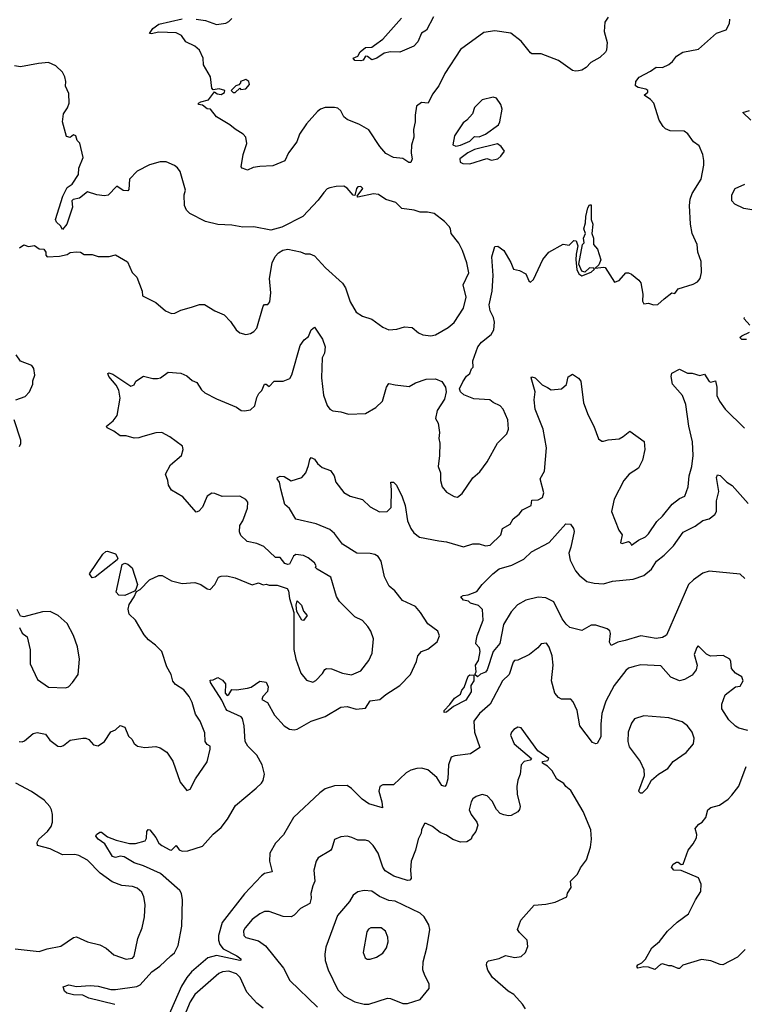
# Model space of a CAD drawing. Extents: x 2056909 to 2160450, y 827444 to 1016825.
# Tile 439 of 501: x 2105189 to 2109851, y 1001362 to 1007702. Entities that reach past the tile are written whole.
import ezdxf

# ---------------------------------------------------------------- set-up
doc = ezdxf.new("R2010")
doc.units = 0

msp = doc.modelspace()

# ---------------------------------------------------------------- linework, layer by layer
at = {"layer": '0CON10XD'}
for points in [[(2106895, 1004201.2), (2106865, 1004238.8), (2106835, 1004240), (2106759.7, 1004309.7), (2106715, 1004329.4), (2106652.3, 1004342.3), (2106611.5, 1004381.5), (2106603.1, 1004405), (2106604.5, 1004445), (2106625.8, 1004475.8), (2106655.8, 1004555.8), (2106656, 1004595), (2106645, 1004613.3), (2106605, 1004634.2), (2106492.7, 1004632.7), (2106445, 1004652), (2106425, 1004653.8), (2106395.9, 1004634.1), (2106365.8, 1004564.2), (2106341.7, 1004538.3), (2106325, 1004531.2), (2106239.7, 1004629.7), (2106165, 1004672.5), (2106146.7, 1004705), (2106143.3, 1004735), (2106126.7, 1004775), (2106160, 1004835), (2106230.6, 1004895), (2106241.5, 1004935), (2106236.5, 1004955), (2106155, 1005016.7), (2106103, 1005043), (2106065, 1005041.5), (2105981.8, 1005018.2), (2105955, 1005008.6), (2105925, 1005007.5), (2105875, 1005022.5), (2105835, 1005022), (2105795, 1005052.5), (2105752.5, 1005075), (2105747.5, 1005085), (2105790, 1005120), (2105816.6, 1005153.4), (2105835.7, 1005265.7), (2105826.2, 1005316.2), (2105808.9, 1005348.9), (2105761.9, 1005405), (2105757, 1005423), (2105761.7, 1005428.3), (2105788.7, 1005418.7), (2105905, 1005343.3), (2105925, 1005350), (2105937.5, 1005375), (2105985, 1005406), (2106045, 1005392), (2106075, 1005391.2), (2106095, 1005396.2), (2106145, 1005431.4), (2106225.6, 1005425.6), (2106265, 1005408.8), (2106298.7, 1005378.7), (2106328.5, 1005365), (2106358.3, 1005318.3), (2106380.3, 1005300.3), (2106455, 1005260.8), (2106585, 1005206.2), (2106615, 1005186.7), (2106636.4, 1005183.6), (2106675, 1005190), (2106702.5, 1005215), (2106715, 1005270), (2106727.5, 1005295), (2106747.5, 1005315), (2106765, 1005356), (2106775, 1005356), (2106795, 1005340), (2106825.7, 1005374.3), (2106885, 1005374.4), (2106928.1, 1005391.9), (2106940.5, 1005415), (2106993.8, 1005605), (2107018.8, 1005641.2), (2107047.3, 1005662.7), (2107064.2, 1005705), (2107085, 1005722.5), (2107137.1, 1005645), (2107154.3, 1005595), (2107150.6, 1005555), (2107134.4, 1005525), (2107130.5, 1005395), (2107144.4, 1005285), (2107166.8, 1005216.8), (2107184.5, 1005194.5), (2107203.6, 1005183.6), (2107255, 1005177.5), (2107305, 1005161.4), (2107415, 1005166.7), (2107481.2, 1005205), (2107524.3, 1005245), (2107549.4, 1005335), (2107565, 1005360), (2107605, 1005350), (2107695, 1005341.2), (2107735.8, 1005364.2), (2107805, 1005388), (2107865, 1005390), (2107905, 1005373.3), (2107928.6, 1005335), (2107931.9, 1005305), (2107922.1, 1005257.9), (2107874.4, 1005185.6), (2107863.8, 1005135), (2107881.2, 1005105), (2107890, 1005045), (2107885.8, 1005005), (2107891.4, 1004975), (2107890, 1004895), (2107882, 1004825), (2107895.8, 1004785), (2107896, 1004735), (2107908, 1004695), (2107935, 1004660), (2107985, 1004631.2), (2108005, 1004628), (2108035, 1004652), (2108105, 1004751.2), (2108149.1, 1004790.9), (2108195.7, 1004854.3), (2108264, 1004975), (2108323.3, 1005035), (2108334, 1005065), (2108328.8, 1005125), (2108298.8, 1005195), (2108280, 1005215), (2108235, 1005236.2), (2108213.8, 1005253.8), (2108110.9, 1005260.9), (2108045.9, 1005285.9), (2108025.9, 1005305.9), (2108018.8, 1005325), (2108039.3, 1005370.7), (2108064.1, 1005405.9), (2108085.8, 1005424.2), (2108096.4, 1005453.6), (2108107.5, 1005465), (2108104, 1005505), (2108136.9, 1005595), (2108160, 1005625), (2108222.2, 1005675), (2108240.5, 1005705), (2108244.5, 1005755), (2108236.7, 1005785), (2108215, 1005826.7), (2108210, 1005865), (2108228.2, 1005955), (2108235.4, 1006055), (2108226.7, 1006175), (2108245, 1006242.5), (2108265, 1006243.8), (2108303.3, 1006215), (2108349.5, 1006139.5), (2108366.1, 1006096.1), (2108405, 1006086.2), (2108446.4, 1006066.4), (2108465, 1006020), (2108475, 1006012.5), (2108495, 1006030), (2108555, 1006157.5), (2108592.5, 1006205), (2108685, 1006257.5), (2108725, 1006250), (2108741.7, 1006268.3), (2108755, 1006280), (2108768.3, 1006278.3), (2108780, 1006245), (2108768.3, 1006191.7), (2108767.5, 1006155), (2108773.6, 1006093.6), (2108787.5, 1006065), (2108805, 1006053.3), (2108865, 1006075.8), (2108887.5, 1006095), (2108883, 1006103), (2108855, 1006104), (2108825, 1006076.7), (2108805, 1006082.5), (2108787, 1006127), (2108810, 1006255), (2108820, 1006265), (2108817.5, 1006295), (2108830, 1006325), (2108818.8, 1006355), (2108830, 1006395), (2108831.2, 1006435), (2108845, 1006490), (2108855, 1006510), (2108865, 1006510), (2108866.7, 1006415), (2108875.8, 1006385), (2108870, 1006325), (2108880, 1006295), (2108880, 1006255), (2108906.7, 1006225), (2108927.1, 1006155), (2108915.7, 1006124.3), (2108891.7, 1006101.7), (2108945, 1006109.4), (2108955.5, 1006105.5), (2109015, 1006012.5), (2109045, 1006022.5), (2109088.3, 1006071.7), (2109105, 1006072.5), (2109125, 1006062.5), (2109172.5, 1006025), (2109185, 1006007.5), (2109198.6, 1005935), (2109195, 1005890), (2109205, 1005873.3), (2109235, 1005876.2), (2109266.4, 1005866.4), (2109295, 1005868), (2109335.7, 1005904.3), (2109385, 1005943.3), (2109405, 1005940), (2109425, 1005968.8), (2109521.2, 1005998.8), (2109550, 1006015), (2109566.2, 1006035), (2109576.2, 1006075), (2109574.2, 1006145), (2109551.4, 1006205), (2109547.5, 1006255), (2109516, 1006325), (2109505.7, 1006385), (2109499.2, 1006505), (2109503.4, 1006546.6), (2109515, 1006582.5), (2109572.9, 1006675), (2109590.8, 1006765), (2109590, 1006795), (2109583.9, 1006833.9), (2109560.7, 1006890.7), (2109523.3, 1006915), (2109487.7, 1006967.7), (2109463.6, 1006983.6), (2109375, 1006985.8), (2109345, 1007000), (2109328.8, 1007015), (2109304, 1007055), (2109268, 1007165), (2109248.3, 1007188.3), (2109207.5, 1007215), (2109230, 1007235), (2109230, 1007245), (2109217.5, 1007255), (2109167.5, 1007265), (2109150, 1007275), (2109154.2, 1007305), (2109175, 1007331.2), (2109248.6, 1007371.4), (2109285, 1007396), (2109325, 1007394.2), (2109365, 1007412.5), (2109388.3, 1007431.7), (2109415, 1007466.2), (2109455, 1007492.5), (2109557, 1007513), (2109672.5, 1007615), (2109735, 1007637.5), (2109755, 1007677.5), (2109758, 1007705)], [(2107816.7, 1007165), (2107775, 1007168), (2107742, 1007145), (2107732.7, 1007087.3), (2107732.9, 1007045), (2107721.9, 1006995), (2107724.4, 1006945), (2107709.1, 1006895), (2107707.2, 1006842.8), (2107713.5, 1006805), (2107705, 1006782.9), (2107692.4, 1006782.4), (2107655, 1006808.6), (2107594.5, 1006814.5), (2107545, 1006840.6), (2107505.8, 1006885), (2107435, 1006992.5), (2107375, 1007027.1), (2107295, 1007058.8), (2107275, 1007076.2), (2107254.3, 1007114.3), (2107235, 1007131.2), (2107215, 1007137.5), (2107155, 1007136), (2107125, 1007126), (2107105, 1007111.2), (2107035, 1007031.2), (2106989.2, 1006965), (2106972.5, 1006915), (2106918.6, 1006845), (2106895.8, 1006794.2), (2106818.3, 1006761.7), (2106733.9, 1006756.1), (2106690.7, 1006749.3), (2106655, 1006732.5), (2106645, 1006736.7), (2106620, 1006745), (2106613.3, 1006755), (2106627.5, 1006835), (2106650, 1006905), (2106643.8, 1006945), (2106626.2, 1006965), (2106575, 1006996.2), (2106541.2, 1007025), (2106455.9, 1007075.9), (2106416.1, 1007126.1), (2106395, 1007127.5), (2106365, 1007152.5), (2106340, 1007155), (2106340, 1007165), (2106355, 1007172.5), (2106405, 1007186.7), (2106441.7, 1007238.3), (2106460, 1007225), (2106485, 1007220), (2106506.4, 1007233.6), (2106510, 1007245), (2106473, 1007257), (2106435, 1007250), (2106425, 1007260), (2106416, 1007335), (2106371.4, 1007411.4), (2106370, 1007455), (2106346.7, 1007505), (2106315, 1007531.4), (2106258.7, 1007558.7), (2106229.8, 1007599.8), (2106196.7, 1007616.7), (2106085, 1007622.5), (2106035, 1007611.2), (2106024, 1007614), (2106045, 1007645.8), (2106085, 1007672.2), (2106235, 1007707.1)], [(2106325, 1007705.6), (2106385, 1007696.9), (2106455, 1007671.9), (2106515, 1007678.6), (2106535, 1007689.2), (2106555, 1007710)], [(2107850.5, 1007719.5), (2107806, 1007635), (2107774.6, 1007615.4), (2107751.2, 1007558.8), (2107725, 1007530.8), (2107635, 1007493.5), (2107575, 1007495.7), (2107534, 1007486), (2107487.5, 1007455), (2107455, 1007443.8), (2107427.5, 1007465), (2107415, 1007466.2), (2107399.5, 1007440.5), (2107385, 1007436.7), (2107345, 1007438.8), (2107333.8, 1007455), (2107365, 1007466.7), (2107379.4, 1007495), (2107415, 1007522), (2107455.3, 1007524.7), (2107472, 1007538), (2107525, 1007575.6), (2107645, 1007710.8)], [(2108975, 1007718.8), (2108954.2, 1007685), (2108948.8, 1007625), (2108969.2, 1007555), (2108964.2, 1007505), (2108957.6, 1007492.4), (2108920.7, 1007459.3), (2108863.6, 1007426.4), (2108834, 1007395), (2108805, 1007376.9), (2108785, 1007372.5), (2108765, 1007370), (2108745.8, 1007375.8), (2108655, 1007440), (2108545, 1007482), (2108485, 1007482), (2108475, 1007487.5), (2108415, 1007563.3), (2108350, 1007615), (2108245, 1007630), (2108175, 1007620), (2108025, 1007510), (2107924.3, 1007355.7), (2107885.8, 1007275), (2107845, 1007223.3), (2107816.7, 1007165)], [(2107835, 1005666), (2107865, 1005672.9), (2107945, 1005720), (2107985, 1005752), (2108045.4, 1005844.6), (2108062.2, 1005915), (2108043.3, 1005995), (2108078, 1006072), (2108065.4, 1006135.4), (2108038.1, 1006215), (2108013.5, 1006263.5), (2107965.8, 1006325), (2107960.8, 1006355), (2107951.3, 1006371.3), (2107922.4, 1006402.4), (2107855, 1006453.3), (2107813, 1006463), (2107765, 1006463.3), (2107726.1, 1006476.1), (2107646.7, 1006486.7), (2107610, 1006525), (2107545, 1006543.8), (2107496.6, 1006576.6), (2107465, 1006580.6), (2107365, 1006560), (2107360, 1006565), (2107397.5, 1006615), (2107385, 1006628), (2107365, 1006626), (2107355.8, 1006615), (2107345, 1006570), (2107335, 1006572.5), (2107295, 1006618.1), (2107275, 1006630), (2107225, 1006628.6), (2107185, 1006620), (2107167.5, 1006612.5), (2107145, 1006588.8), (2107109.3, 1006540.7), (2107011.2, 1006435), (2106875, 1006366.2), (2106805, 1006347.5), (2106695, 1006369.2), (2106625, 1006366), (2106555, 1006379.4), (2106465, 1006383.3), (2106385, 1006402.7), (2106284.2, 1006454.2), (2106263.3, 1006475), (2106248.8, 1006505), (2106247.5, 1006575), (2106256.2, 1006605), (2106222, 1006725), (2106205, 1006748.8), (2106185, 1006763.8), (2106132.3, 1006787.7), (2106093.4, 1006786.6), (2106025, 1006767.1), (2105945, 1006726.2), (2105896, 1006675), (2105891.7, 1006608.3), (2105885, 1006600), (2105855, 1006602.5), (2105815, 1006630), (2105758.8, 1006571.2), (2105735, 1006568.8), (2105685, 1006573.3), (2105625, 1006592.5), (2105575, 1006553.8), (2105532.5, 1006545), (2105523.8, 1006535), (2105529.2, 1006495), (2105493.6, 1006386.4), (2105465, 1006350), (2105452.5, 1006375), (2105425, 1006397.5), (2105418.8, 1006415), (2105466.2, 1006565), (2105495, 1006622.5), (2105526.4, 1006643.6), (2105566.7, 1006705), (2105570, 1006745), (2105596.7, 1006815), (2105577, 1006907), (2105560, 1006925), (2105550, 1006955), (2105535, 1006960), (2105515, 1006942.5), (2105490.7, 1006950.7), (2105463.8, 1007045), (2105471.2, 1007095), (2105496.2, 1007135), (2105506.7, 1007165), (2105506.1, 1007226.1), (2105483.9, 1007273.9), (2105486.7, 1007305), (2105478.8, 1007335), (2105463.9, 1007363.9), (2105422.5, 1007405), (2105375, 1007426.7), (2105309.3, 1007420.7), (2105195, 1007398.1), (2105155, 1007405.4)], [(2106563, 1007233), (2106575, 1007233.3), (2106605, 1007260), (2106612.5, 1007252.5), (2106645, 1007257.5), (2106666.7, 1007285), (2106663, 1007303), (2106645, 1007317.5), (2106610, 1007305), (2106610, 1007295), (2106598.3, 1007281.7), (2106580, 1007275), (2106550, 1007245), (2106563, 1007233)], [(2107995, 1006888), (2108025, 1006893.5), (2108085, 1006920), (2108115, 1006950.6), (2108145, 1006947.3), (2108185, 1006963.8), (2108268.8, 1007025), (2108278.8, 1007045), (2108294, 1007125), (2108285.6, 1007155.6), (2108255.8, 1007195.8), (2108235, 1007203.3), (2108165, 1007186.2), (2108115, 1007137.5), (2108103.3, 1007095), (2108065.9, 1007054.1), (2108042.3, 1007037.7), (2107985.8, 1006955), (2107976.4, 1006896.4), (2107995, 1006888)], [(2109893.8, 1007055), (2109842.5, 1007105), (2109885, 1007118)], [(2108085, 1006774), (2108195, 1006808.8), (2108225, 1006797.5), (2108265, 1006806.7), (2108285, 1006822.5), (2108307.5, 1006855), (2108286.7, 1006885), (2108263, 1006903), (2108115, 1006866.2), (2108072.5, 1006845), (2108020, 1006805), (2108022.5, 1006785), (2108040, 1006775), (2108085, 1006774)], [(2109975, 1006464.3), (2109847, 1006487), (2109790, 1006515), (2109770, 1006535), (2109770.5, 1006575), (2109793.1, 1006615), (2109855, 1006642.5)], [(2105187.7, 1006232.3), (2105215, 1006252.5), (2105245, 1006242.5), (2105285, 1006247.5), (2105315, 1006226.7), (2105343.6, 1006223.6), (2105356.7, 1006205), (2105357.5, 1006185), (2105365, 1006174), (2105445, 1006178.8), (2105495, 1006190), (2105515, 1006203.3), (2105555, 1006206.2), (2105580, 1006205), (2105605, 1006190), (2105655, 1006190), (2105695, 1006177.5), (2105765, 1006177.5), (2105805, 1006186.9), (2105883.6, 1006143.6), (2105913.8, 1006075), (2105943.6, 1006043.6), (2105977.5, 1005955), (2105980, 1005925), (2106065, 1005880), (2106127, 1005827), (2106165, 1005810), (2106187.3, 1005812.7), (2106225, 1005831.2), (2106295, 1005852), (2106345, 1005867.5), (2106378.7, 1005868.7), (2106445, 1005828), (2106505, 1005800.8), (2106545, 1005758), (2106582, 1005705), (2106605, 1005686), (2106645, 1005674), (2106675, 1005682), (2106695.6, 1005694.4), (2106715, 1005716.7), (2106755, 1005857.5), (2106765, 1005867.5), (2106785, 1005867.5), (2106798.8, 1005885), (2106805.7, 1005944.3), (2106795.6, 1006035), (2106812.8, 1006137.2), (2106833.4, 1006176.6), (2106855, 1006200), (2106882.3, 1006217.7), (2106915, 1006223.8), (2106995, 1006206.7), (2107025, 1006193.8), (2107055, 1006193.8), (2107085, 1006181.2), (2107156, 1006105), (2107265.8, 1006005), (2107284.5, 1005974.5), (2107315.7, 1005885), (2107355, 1005818.8), (2107395, 1005793.3), (2107455, 1005773.8), (2107525, 1005721.2), (2107565, 1005706), (2107615, 1005708.8), (2107665, 1005723.8), (2107715, 1005720), (2107755, 1005686.2), (2107782.7, 1005672.7), (2107835, 1005666)], [(2109885.9, 1005735.9), (2109850, 1005775), (2109852.5, 1005785)], [(2109865, 1005642.5), (2109835, 1005642), (2109822.5, 1005655), (2109835, 1005666.7), (2109885, 1005690)], [(2105165, 1005253.3), (2105223.6, 1005276.4), (2105252.5, 1005305), (2105273.3, 1005355), (2105273.6, 1005376.4), (2105286.4, 1005413.6), (2105280, 1005455), (2105266.7, 1005475), (2105193.4, 1005503.4), (2105165.8, 1005545)], [(2105801.7, 1001361.7), (2105635, 1001402.1), (2105595, 1001420.9), (2105535, 1001423.7), (2105493.3, 1001435), (2105477.3, 1001447.3), (2105470, 1001475), (2105505, 1001487.8), (2105555, 1001477.8), (2105643.4, 1001483.4), (2105695, 1001479.5), (2105775, 1001458.6), (2105805, 1001457.1), (2105942.7, 1001477.3), (2105965, 1001488.5), (2106039.2, 1001570.8), (2106091.5, 1001608.5), (2106161.5, 1001675), (2106185.2, 1001694.8), (2106208.4, 1001741.6), (2106232.7, 1001865), (2106236.9, 1002035), (2106229.6, 1002075), (2106218.5, 1002095), (2106095, 1002204.5), (2105984.8, 1002254.8), (2105925, 1002273.2), (2105861.1, 1002311.1), (2105835, 1002315.5), (2105805, 1002308.4), (2105786.7, 1002315), (2105736.5, 1002396.5), (2105695, 1002426), (2105680, 1002445), (2105684.4, 1002455.6), (2105705, 1002470), (2105715, 1002470), (2105755, 1002441.4), (2105809.7, 1002419.7), (2105895, 1002398.1), (2105935, 1002398.1), (2105996, 1002415), (2106005, 1002432.5), (2106008, 1002475), (2106015, 1002488.8), (2106026, 1002485), (2106065, 1002436), (2106085, 1002398.8), (2106104.4, 1002384.4), (2106155, 1002356), (2106165, 1002355.8), (2106195, 1002384), (2106215, 1002356.2), (2106235, 1002347.5), (2106270.3, 1002349.7), (2106365, 1002380), (2106433.2, 1002456.8), (2106485, 1002501.4), (2106525.6, 1002555), (2106576.8, 1002643.2), (2106711.4, 1002755), (2106744.4, 1002785.6), (2106755, 1002803.3), (2106764.4, 1002845), (2106750, 1002905), (2106715, 1002965.6), (2106656.7, 1003025), (2106639.2, 1003055), (2106634.1, 1003155), (2106622.9, 1003202.9), (2106613.3, 1003213.3), (2106525, 1003254.7), (2106514.5, 1003265), (2106489.7, 1003319.7), (2106416.7, 1003435), (2106415, 1003450), (2106435, 1003452.5), (2106463.6, 1003466.4), (2106495, 1003448.8), (2106513.3, 1003425), (2106512, 1003365), (2106525, 1003351.2), (2106535, 1003357.5), (2106555, 1003390), (2106585, 1003388), (2106655, 1003397.5), (2106677.5, 1003405), (2106735, 1003442.5), (2106775, 1003437.5), (2106787.3, 1003407.3), (2106784.2, 1003375.8), (2106753.3, 1003345), (2106747.5, 1003325), (2106783.8, 1003305), (2106828, 1003225), (2106890.8, 1003155), (2106925, 1003134.3), (2106955, 1003130), (2106975, 1003134.5), (2107065, 1003185.4), (2107155, 1003214.5), (2107255, 1003274.5), (2107295, 1003278.9), (2107355, 1003263.1), (2107415, 1003268.9), (2107444.5, 1003315.5), (2107505.8, 1003325), (2107545, 1003357.9), (2107635.3, 1003414.7), (2107704.3, 1003485), (2107741.3, 1003568.7), (2107750, 1003605), (2107775, 1003633.8), (2107815, 1003650), (2107875, 1003696.7), (2107890, 1003735), (2107878.8, 1003765), (2107815, 1003811.2), (2107767.5, 1003885), (2107735, 1003923.8), (2107652.9, 1003962.9), (2107602, 1004025), (2107565.5, 1004055.5), (2107536.9, 1004115), (2107515.3, 1004215), (2107495.6, 1004245), (2107475, 1004257.9), (2107445, 1004264.6), (2107357.4, 1004267.4), (2107265, 1004324.2), (2107214.3, 1004394.3), (2107185, 1004420), (2107096.2, 1004456.2), (2106965.4, 1004485.4), (2106924.1, 1004554.1), (2106895, 1004580), (2106868.6, 1004678.6), (2106860.4, 1004725), (2106845.6, 1004745), (2106847.1, 1004755), (2106865, 1004763.3), (2106890, 1004760), (2106935, 1004733.3), (2107005, 1004753.8), (2107029.2, 1004785), (2107048.3, 1004831.7), (2107055, 1004870), (2107065, 1004882.5), (2107085, 1004872.5), (2107104.3, 1004844.3), (2107135, 1004818), (2107189.7, 1004799.7), (2107212, 1004765), (2107224.2, 1004725), (2107275, 1004658), (2107315, 1004634), (2107395, 1004612.9), (2107445, 1004564.4), (2107505, 1004532.2), (2107553.3, 1004535), (2107579.1, 1004560.9), (2107581.4, 1004675), (2107576.7, 1004723.3), (2107595, 1004724), (2107612.9, 1004705), (2107650.2, 1004630.2), (2107668.5, 1004575), (2107683.3, 1004475), (2107704.6, 1004425), (2107725, 1004397.1), (2107760.5, 1004370.5), (2107885, 1004345.7), (2107935, 1004340.8), (2108045, 1004307.5), (2108105, 1004326.9), (2108145, 1004327.5), (2108185, 1004314.3), (2108215, 1004318.8), (2108284.5, 1004385.5), (2108295, 1004425.8), (2108345, 1004454.2), (2108365, 1004488), (2108402.7, 1004517.3), (2108423.8, 1004545), (2108480, 1004575), (2108485, 1004607.5), (2108525, 1004610), (2108552.5, 1004625), (2108561.2, 1004655), (2108538.1, 1004745), (2108565.3, 1004794.7), (2108577.8, 1004945), (2108556.9, 1005065), (2108505, 1005193.3), (2108499.4, 1005255), (2108505.8, 1005305), (2108480, 1005395), (2108485, 1005402.5), (2108505, 1005396.2), (2108550.9, 1005350.9), (2108585, 1005333.8), (2108608.3, 1005318.3), (2108675, 1005326.2), (2108706.7, 1005353.3), (2108718.3, 1005401.7), (2108745, 1005420), (2108785, 1005393.3), (2108798.8, 1005375), (2108816.9, 1005235), (2108845.8, 1005155), (2108883.8, 1005085), (2108912.3, 1005002.3), (2108935, 1004987.5), (2108945, 1004987.5), (2108975, 1004996.7), (2109045, 1005003.8), (2109072.3, 1005017.7), (2109115, 1005053.3), (2109206.7, 1004985), (2109212, 1004935), (2109195.8, 1004865), (2109170, 1004815), (2109111.2, 1004775), (2109076, 1004735), (2109014, 1004615), (2108996.2, 1004535), (2109042.9, 1004415), (2109064.2, 1004384.2), (2109053.9, 1004333.9), (2109065, 1004330), (2109105, 1004341.2), (2109115.9, 1004335.9), (2109125, 1004317.5), (2109170, 1004350), (2109215, 1004372.5), (2109235, 1004392), (2109288, 1004472), (2109324.2, 1004505), (2109387.4, 1004582.6), (2109435, 1004620), (2109469.2, 1004635), (2109490, 1004695), (2109496.7, 1004765), (2109513.6, 1004825), (2109521.5, 1004895), (2109516.8, 1004983.2), (2109493.8, 1005085), (2109474.6, 1005225), (2109452.6, 1005282.6), (2109390, 1005355), (2109381.2, 1005405), (2109383.8, 1005425), (2109435, 1005450.8), (2109485, 1005426.2), (2109515, 1005426.7), (2109565, 1005410), (2109595, 1005420), (2109625, 1005372.5), (2109635, 1005367.5), (2109665, 1005377.5), (2109673.9, 1005336.1), (2109675, 1005282.5), (2109691.2, 1005245), (2109727.5, 1005195), (2109852.7, 1005072.7)], [(2105187, 1004953), (2105196.4, 1004973.6), (2105196.7, 1004995), (2105154.3, 1005125)], [(2109855, 1004103.8), (2109825, 1004131.2), (2109625, 1004152.2), (2109585, 1004137.3), (2109523.8, 1004095), (2109492.7, 1004065), (2109350.8, 1003739.2), (2109325.3, 1003724.7), (2109285, 1003718.2), (2109185, 1003734.8), (2109083.8, 1003705), (2109036.8, 1003693.2), (2108995, 1003672.5), (2108984.6, 1003694.6), (2108990.9, 1003750.9), (2108986, 1003766), (2108969.4, 1003779.4), (2108895, 1003804.4), (2108865, 1003804.4), (2108805, 1003768.1), (2108729.4, 1003789.4), (2108705, 1003809.1), (2108679.4, 1003845), (2108625, 1003953.3), (2108575, 1003979.6), (2108525, 1003984.5), (2108444.5, 1003965.5), (2108392, 1003935), (2108350.9, 1003889.1), (2108302.6, 1003807.4), (2108277.5, 1003685), (2108235.7, 1003634.3), (2108197.3, 1003515), (2108185, 1003501.4), (2108153, 1003487), (2108135, 1003470), (2108117.5, 1003485), (2108126.7, 1003503.3), (2108120.8, 1003545), (2108142, 1003575), (2108151.2, 1003635), (2108148.3, 1003658.3), (2108123, 1003683), (2108127, 1003703), (2108133.3, 1003735), (2108170.6, 1003835), (2108165.8, 1003905), (2108140, 1003930), (2108090, 1003945), (2108077.5, 1003957.5), (2108045, 1003963.8), (2108027.5, 1003985), (2108042.5, 1003995), (2108075, 1003998.8), (2108129.3, 1004020.7), (2108165, 1004065.7), (2108234.2, 1004135), (2108275, 1004165.5), (2108355, 1004189.6), (2108432.5, 1004227.5), (2108481.2, 1004275), (2108594.7, 1004335.3), (2108702.5, 1004455), (2108733, 1004453), (2108752.5, 1004425), (2108755.8, 1004405.8), (2108735.5, 1004305), (2108721.9, 1004268.1), (2108731.3, 1004221.3), (2108765, 1004153.3), (2108788.2, 1004125), (2108838.6, 1004085), (2108884.6, 1004074.6), (2108945, 1004070), (2109003.3, 1004086.7), (2109135, 1004098.9), (2109205, 1004123.3), (2109255, 1004163.6), (2109286.2, 1004215), (2109335.9, 1004254.1), (2109395, 1004314.6), (2109458.6, 1004401.4), (2109535, 1004441.2), (2109585, 1004476.9), (2109625, 1004488.9), (2109661.1, 1004515), (2109671.4, 1004535), (2109671.6, 1004605), (2109686.6, 1004665), (2109672.2, 1004755), (2109678.3, 1004771.7), (2109695, 1004767.8), (2109739.4, 1004725), (2109772.9, 1004702.9), (2109875, 1004586)], [(2105185, 1003054.5), (2105205, 1003053.1), (2105220.3, 1003059.7), (2105275, 1003105.7), (2105302.7, 1003112.7), (2105355, 1003102), (2105383.4, 1003063.4), (2105435, 1003024), (2105455, 1003022), (2105471.1, 1003028.9), (2105515, 1003064), (2105595, 1003076.2), (2105615, 1003076.2), (2105635, 1003066.7), (2105665, 1003032.5), (2105695, 1003027.5), (2105735.9, 1003054.1), (2105775, 1003117.5), (2105805, 1003130), (2105835, 1003157.5), (2105865, 1003146.7), (2105889.5, 1003089.5), (2105910.3, 1003070.3), (2105925, 1003041.2), (2105947.5, 1003025), (2105995, 1003015.7), (2106065, 1003022.5), (2106092.7, 1003012.7), (2106136.7, 1002985), (2106175, 1002927.5), (2106222.3, 1002792.3), (2106265, 1002740), (2106285, 1002746.7), (2106321.2, 1002815), (2106395, 1002923.3), (2106415.6, 1003005), (2106413.8, 1003025), (2106395, 1003036.2), (2106383.4, 1003053.4), (2106380.5, 1003110.5), (2106350, 1003185), (2106320.9, 1003230.9), (2106298.6, 1003305), (2106278.6, 1003345), (2106245, 1003388), (2106192.5, 1003422.5), (2106173.6, 1003443.6), (2106163.3, 1003485), (2106135.4, 1003535.4), (2106104.5, 1003635), (2106063.5, 1003675), (2106018, 1003708), (2105991.1, 1003741.1), (2105935, 1003835.8), (2105894.6, 1003874.6), (2105886.9, 1003906.9), (2105892.7, 1003937.3), (2105925, 1003985.6), (2105939.7, 1004020.3), (2105965, 1004033.7), (2106025, 1004094.5), (2106085, 1004123.8), (2106105, 1004122.5), (2106165, 1004088), (2106235, 1004071.2), (2106315, 1004077.5), (2106355, 1004066.2), (2106395, 1004036.7), (2106415, 1004033.3), (2106445.5, 1004064.5), (2106468.3, 1004111.7), (2106485, 1004120), (2106521.7, 1004121.7), (2106575, 1004107.5), (2106685, 1004063.3), (2106725, 1004076.2), (2106755, 1004063.3), (2106775, 1004067.5), (2106795, 1004061.2), (2106845, 1004061.4), (2106910, 1004040), (2106918.6, 1004025), (2106925.7, 1003975), (2106954, 1003884), (2106952.9, 1003647.1), (2106965.5, 1003585.5), (2106997.1, 1003495), (2107035, 1003448.6), (2107075, 1003435.6), (2107095, 1003447.5), (2107137.4, 1003492.6), (2107151.5, 1003518.5), (2107162.5, 1003525), (2107195, 1003522.2), (2107265, 1003494.5), (2107324.5, 1003484.5), (2107385, 1003508.9), (2107435.7, 1003575), (2107457.3, 1003622.7), (2107464.4, 1003715), (2107448.6, 1003765), (2107430, 1003795), (2107395, 1003832.5), (2107345, 1003858), (2107246.4, 1003956.4), (2107227.9, 1003987.9), (2107191.7, 1004111.7), (2107102.5, 1004165), (2107093.3, 1004175), (2107096.7, 1004185), (2107086.7, 1004205), (2107045, 1004236.7), (2107015, 1004251.2), (2106965, 1004259.2), (2106951.4, 1004248.6), (2106925, 1004196.7), (2106915, 1004193.8), (2106895, 1004201.2)], [(2105655, 1004107.5), (2105637.5, 1004135), (2105725, 1004260), (2105743, 1004277), (2105755, 1004280), (2105805, 1004263.3), (2105820, 1004235), (2105816.4, 1004223.6), (2105675, 1004112.5), (2105655, 1004107.5)], [(2105865, 1003993.8), (2105826.1, 1003996.1), (2105810, 1004015), (2105847.5, 1004195), (2105865, 1004203.3), (2105885, 1004196.7), (2105912.7, 1004172.7), (2105947.9, 1004065), (2105937.5, 1004032.5), (2105927.6, 1004022.4), (2105865, 1003993.8)], [(2107015, 1003833.8), (2107005, 1003836.7), (2106971.4, 1003891.4), (2106967, 1003933), (2106975, 1003960), (2107001.2, 1003931.2), (2107015, 1003893.3), (2107038.8, 1003865), (2107015, 1003833.8)], [(2105188.3, 1003788.3), (2105205, 1003752.5), (2105238.3, 1003728.3), (2105256, 1003645), (2105256.7, 1003555), (2105304.3, 1003454.3), (2105375, 1003404), (2105485, 1003400.8), (2105503, 1003407), (2105530, 1003435), (2105565, 1003486.7), (2105574.4, 1003585), (2105561.9, 1003665), (2105536, 1003736), (2105494.4, 1003814.4), (2105436.7, 1003865), (2105385, 1003891.2), (2105335, 1003890), (2105215, 1003857.5), (2105195, 1003862.5), (2105172.5, 1003905)], [(2109874.3, 1003124.3), (2109815, 1003140), (2109795, 1003153.1), (2109751.1, 1003195), (2109706.9, 1003265), (2109706.7, 1003295), (2109727.1, 1003355), (2109795, 1003406), (2109825, 1003410), (2109843.8, 1003445), (2109835, 1003470), (2109795, 1003493.8), (2109768.8, 1003525), (2109765, 1003570), (2109757.5, 1003585), (2109715, 1003607.5), (2109633, 1003603), (2109607, 1003617), (2109555, 1003670), (2109545, 1003660), (2109529.2, 1003615), (2109548.8, 1003545), (2109542, 1003515), (2109515, 1003481.2), (2109466.8, 1003453.2), (2109435, 1003444.3), (2109378.7, 1003468.7), (2109315, 1003541.2), (2109185, 1003547.5), (2109141.9, 1003538.1), (2109105, 1003527.5), (2109089.1, 1003510.9), (2109013.6, 1003415), (2108959.2, 1003315), (2108934, 1003235), (2108927, 1003167), (2108927.5, 1003085), (2108905, 1003042.5), (2108895, 1003040), (2108875, 1003048.8), (2108792.5, 1003155), (2108775.7, 1003255), (2108750.5, 1003310.5), (2108735, 1003326.7), (2108675, 1003326.2), (2108655, 1003336.7), (2108632.9, 1003365), (2108611.4, 1003445), (2108620.5, 1003545), (2108615.7, 1003605), (2108595, 1003662.5), (2108578.3, 1003688.3), (2108545, 1003683.3), (2108522.7, 1003657.3), (2108468.8, 1003615), (2108395, 1003578.6), (2108372, 1003575), (2108363.5, 1003565), (2108338.6, 1003485), (2108294.7, 1003445.3)], [(2108294.7, 1003445.3), (2108215, 1003294.4), (2108146.9, 1003235), (2108110.8, 1003185), (2108115.3, 1003115.3), (2108150, 1003015), (2108090, 1002975), (2107987.9, 1002962.1), (2107965, 1002954.2), (2107948.5, 1002905), (2107944.5, 1002814.5), (2107934, 1002776), (2107925, 1002764.3), (2107905, 1002771.8), (2107872.9, 1002822.9), (2107815, 1002871.1), (2107775, 1002881.8), (2107745, 1002880), (2107705, 1002870), (2107675, 1002853.1), (2107595, 1002775.4), (2107525, 1002775.6), (2107505.5, 1002764.5), (2107498.9, 1002735), (2107520, 1002665), (2107523, 1002627), (2107435, 1002653.9), (2107393.6, 1002683.6), (2107325, 1002751.1), (2107295, 1002771.2), (2107215, 1002769.7), (2107155, 1002748.9), (2107119.4, 1002725), (2106951.2, 1002565), (2106885.9, 1002454.1), (2106835, 1002399.2), (2106799.5, 1002335), (2106795.4, 1002285), (2106813.3, 1002215), (2106765, 1002204.4), (2106745, 1002190.6), (2106636.4, 1002073.6), (2106491.8, 1001888.2), (2106468.8, 1001805), (2106468.4, 1001775), (2106476.4, 1001746.4), (2106499.1, 1001719.1), (2106585.2, 1001675.2), (2106612, 1001655), (2106612.5, 1001647.5), (2106605.5, 1001644.5), (2106455, 1001675.7), (2106399.2, 1001660.8), (2106295, 1001571.8), (2106264.1, 1001535.9), (2106230.2, 1001479.8), (2106135.3, 1001265)], [(2107920.3, 1003240.3), (2107919.2, 1003255), (2107957.6, 1003292.4), (2107985.7, 1003334.3), (2108025, 1003360), (2108034.2, 1003385), (2108048.5, 1003401.5), (2108074.6, 1003475.4), (2108085, 1003483.1), (2108111.7, 1003481.7), (2108110, 1003445), (2108092.2, 1003415), (2108094, 1003375), (2108059.1, 1003320.9), (2107980.7, 1003279.3), (2107935, 1003242.9), (2107920.3, 1003240.3)], [(2109195, 1002723.3), (2109226.1, 1002753.9), (2109253.6, 1002806.4), (2109300, 1002845), (2109359.3, 1002880.7), (2109394.1, 1002925.9), (2109476.8, 1002983.2), (2109525, 1003040), (2109529.2, 1003075), (2109515.4, 1003115.4), (2109486.1, 1003156.1), (2109452, 1003182), (2109365, 1003207.9), (2109205, 1003220), (2109145, 1003200), (2109125, 1003173.3), (2109104.4, 1003115), (2109100.8, 1003055), (2109110.3, 1003020.3), (2109181.2, 1002925), (2109203.8, 1002875), (2109206.4, 1002833.6), (2109170, 1002735), (2109180, 1002725), (2109195, 1002723.3)], [(2108443.9, 1001333.9), (2108423.9, 1001363.9), (2108368.8, 1001425), (2108332.5, 1001447.5), (2108230, 1001535), (2108201.2, 1001581.2), (2108192, 1001615), (2108195, 1001632.5), (2108205, 1001641.2), (2108275, 1001656.7), (2108313.9, 1001676.1), (2108375, 1001663.8), (2108415, 1001671.2), (2108442.5, 1001695), (2108457.5, 1001735), (2108453.3, 1001775), (2108405, 1001823.8), (2108392.5, 1001845), (2108413.8, 1001905), (2108499.3, 1002000.7), (2108575, 1002006.2), (2108635, 1002020), (2108710, 1002055), (2108713, 1002077), (2108737.5, 1002115), (2108733.3, 1002155), (2108778.8, 1002201.2), (2108797.9, 1002242.1), (2108835, 1002293.3), (2108861.4, 1002375), (2108868, 1002425), (2108864, 1002485), (2108813.6, 1002603.6), (2108735, 1002738), (2108703.3, 1002765), (2108690, 1002785), (2108645, 1002811.2), (2108614, 1002865), (2108584.6, 1002894.6), (2108553.3, 1002915), (2108552.5, 1002925), (2108587.5, 1002932.5), (2108593.3, 1002945), (2108523.4, 1002993.4), (2108415, 1003142.5), (2108395, 1003147.5), (2108367.7, 1003132.3), (2108353.3, 1003115), (2108346.7, 1003095), (2108369.5, 1003039.5), (2108482.5, 1002945), (2108472.5, 1002935), (2108434, 1002925), (2108414.4, 1002905), (2108410, 1002845), (2108394.3, 1002805.7), (2108388.6, 1002765), (2108390.6, 1002715), (2108408, 1002635), (2108405, 1002617.5), (2108395, 1002601.2), (2108352.1, 1002577.9), (2108335, 1002575.7), (2108303.2, 1002583.2), (2108281.3, 1002591.3), (2108256.6, 1002616.6), (2108229.7, 1002669.7), (2108196.7, 1002705), (2108165, 1002714), (2108125, 1002701.2), (2108105, 1002686.2), (2108093.2, 1002666.8), (2108082, 1002615), (2108093.8, 1002585), (2108130, 1002535), (2108136.7, 1002515), (2108124.3, 1002475.7), (2108101.2, 1002445), (2108094, 1002425), (2108065, 1002408.1), (2108024.4, 1002405.6), (2107975, 1002423.8), (2107935, 1002451.5), (2107895, 1002469.2), (2107845, 1002508), (2107805, 1002527.5), (2107793, 1002527), (2107773.6, 1002486.4), (2107772.5, 1002465), (2107752, 1002425), (2107736.2, 1002355), (2107706.9, 1002285), (2107702.5, 1002225), (2107707, 1002173), (2107698.9, 1002161.1), (2107685, 1002158.9), (2107596.9, 1002186.9), (2107541.4, 1002221.4), (2107526.1, 1002245), (2107496.4, 1002336.4), (2107463.8, 1002385), (2107435, 1002413.3), (2107415, 1002420), (2107365, 1002418.8), (2107327, 1002437), (2107295, 1002444), (2107255, 1002441.2), (2107215, 1002422.5), (2107198, 1002365), (2107188.3, 1002351.7), (2107110, 1002305), (2107096.2, 1002285), (2107080.6, 1002225), (2107088.6, 1002155), (2107074.2, 1002125), (2107062.5, 1002075), (2107064.2, 1002045.8), (2107055, 1002012), (2106995, 1001980), (2106955, 1001936.7), (2106935, 1001924.5), (2106885, 1001928.5), (2106795, 1001960), (2106765, 1001959.2), (2106735, 1001945.8), (2106685, 1001908), (2106638.8, 1001855), (2106630, 1001835), (2106632, 1001805), (2106643.4, 1001793.4), (2106725, 1001770.8), (2106769.8, 1001739.8), (2106885.7, 1001595), (2106928.1, 1001515), (2107105, 1001344.4)], [(2109855.8, 1001714.2), (2109806.7, 1001665), (2109713.9, 1001616.1), (2109695, 1001618), (2109635, 1001642), (2109575, 1001650), (2109456.1, 1001613.9), (2109435, 1001593.8), (2109425, 1001592.5), (2109385, 1001610), (2109365, 1001610), (2109325, 1001623.8), (2109311.2, 1001618.8), (2109275, 1001587.5), (2109235, 1001601.2), (2109205, 1001603.8), (2109165, 1001594), (2109158.8, 1001605), (2109165, 1001616.2), (2109190.7, 1001629.3), (2109215, 1001653.3), (2109256.7, 1001725), (2109305, 1001767.5), (2109357.3, 1001832.7), (2109419.7, 1001890.3), (2109491.2, 1001945), (2109536, 1002035), (2109572.3, 1002087.7), (2109574.3, 1002135), (2109556.4, 1002176.4), (2109445, 1002224.2), (2109396.7, 1002226.7), (2109382.5, 1002245), (2109392.5, 1002265), (2109415, 1002276.7), (2109425, 1002277.5), (2109445, 1002263.3), (2109457.5, 1002265), (2109490, 1002355), (2109522, 1002395), (2109544.2, 1002435), (2109545.7, 1002455), (2109534.2, 1002495), (2109558.3, 1002521.7), (2109580, 1002535), (2109604.1, 1002565.9), (2109616.2, 1002615), (2109635, 1002628.8), (2109692.5, 1002645), (2109747.9, 1002682.1), (2109770.7, 1002709.3), (2109815, 1002766.7), (2109863.6, 1002893.6)], [(2105159.3, 1001719.3), (2105315, 1001703.3), (2105365, 1001720), (2105453.2, 1001736.8), (2105535, 1001792), (2105555, 1001795.8), (2105625, 1001764.2), (2105705.6, 1001745.6), (2105745, 1001724), (2105795, 1001680.8), (2105875, 1001652.9), (2105915, 1001658.8), (2105925, 1001672.5), (2105948.5, 1001785), (2105977.5, 1001855), (2105991.4, 1001925), (2105997.1, 1002005), (2105987.5, 1002055), (2105974, 1002085), (2105945, 1002110), (2105915, 1002120.6), (2105847.4, 1002127.4), (2105785, 1002150), (2105707.6, 1002207.6), (2105625, 1002290), (2105569.5, 1002319.5), (2105543, 1002327), (2105465, 1002324.4), (2105385, 1002363.6), (2105303.3, 1002385), (2105300.8, 1002405), (2105312.9, 1002425), (2105367.5, 1002475), (2105392.1, 1002507.9), (2105400, 1002535), (2105400.5, 1002585), (2105394.4, 1002615), (2105383.1, 1002635), (2105347.2, 1002677.2), (2105265, 1002732.1), (2105165, 1002786.9)], [(2107435, 1001362.7), (2107555, 1001401.1), (2107575, 1001399.4), (2107655, 1001368), (2107685, 1001368), (2107765.8, 1001394.2), (2107823.3, 1001465), (2107824, 1001495), (2107795, 1001547.5), (2107782.5, 1001585), (2107784.3, 1001635), (2107808.6, 1001725), (2107827.5, 1001845), (2107820.8, 1001875), (2107792, 1001925), (2107765, 1001950), (2107605, 1002025.6), (2107565, 1002031.4), (2107505, 1002057.1), (2107455, 1002090.6), (2107405, 1002095.7), (2107365, 1002085.8), (2107335.5, 1002064.5), (2107311.9, 1002025), (2107234.5, 1001935), (2107159.2, 1001729.2), (2107151.4, 1001685), (2107154.4, 1001645), (2107173.1, 1001585), (2107235, 1001454.5), (2107276.9, 1001415), (2107345, 1001377.7), (2107405, 1001363.4), (2107435, 1001362.7)], [(2107445, 1001653.3), (2107485, 1001666.7), (2107525, 1001692), (2107550, 1001725), (2107560, 1001765), (2107558.6, 1001795), (2107542.6, 1001832.6), (2107515, 1001855.5), (2107447.5, 1001855), (2107432.8, 1001847.2), (2107421.7, 1001828.3), (2107398, 1001695), (2107412.3, 1001662.3), (2107425, 1001653.3), (2107445, 1001653.3)], [(2106755, 1001337), (2106715, 1001370), (2106650.7, 1001440.7), (2106607, 1001535), (2106585, 1001558.2), (2106535, 1001574.7), (2106495, 1001571.1), (2106469.5, 1001560.5), (2106317.1, 1001425), (2106285, 1001378.1), (2106257.4, 1001312.6)]]:
    msp.add_lwpolyline(points, dxfattribs=at)

doc.saveas('drawing.dxf')
